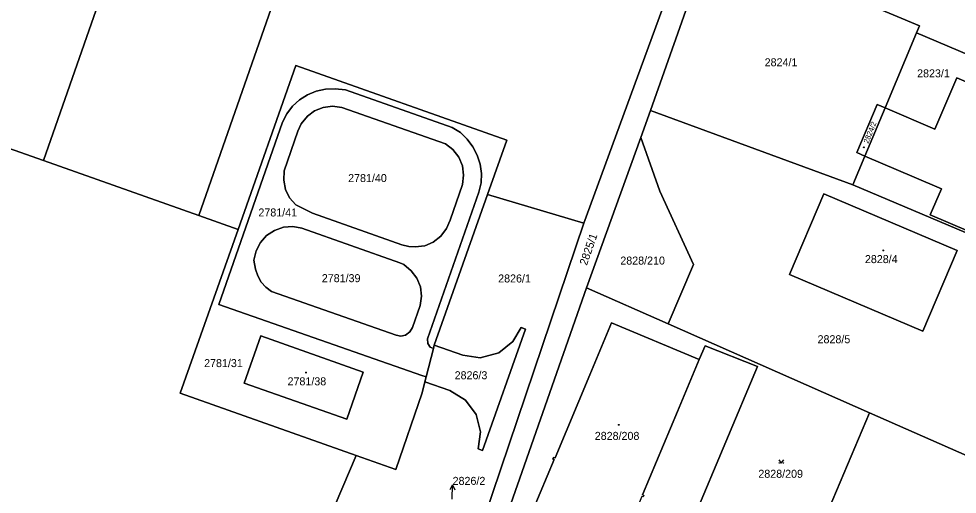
# Model space of a CAD drawing. Extents: x -596024 to -594475, y -1163820 to -1161957.
# Drawn here: x -595048.9 to -594849.5, y -1162259.6 to -1162158.6 of the extents above; entities that cross this region are included whole.
import ezdxf

# ---------------------------------------------------------------- set-up
doc = ezdxf.new("R2010")
doc.units = 0
for name, color, linetype in [('Level 1', 7, 'Continuous'), ('Level 4', 7, 'Continuous'), ('Level 5', 7, 'Continuous'), ('Level 57', 7, 'Continuous'), ('Level 60', 7, 'Continuous'), ('Vrstva 60', 7, 'Continuous')]:
    doc.layers.add(name, color=color, linetype=linetype)

msp = doc.modelspace()

# ---------------------------------------------------------------- linework, layer by layer
at = {"layer": 'Level 1'}
for points in [[(-595012.11, -1162098.5), (-595043.64, -1162188.74)], [(-595010.66, -1162200.4), (-594979.91, -1162112.38)], [(-594928.84, -1162202.02), (-594906.04, -1162139.82)], [(-594901.81, -1162141.59), (-594914.71, -1162178.11)], [(-594858.18, -1162161.58), (-594857.56, -1162160.09), (-594901.81, -1162141.59)], [(-594864.86, -1162177.56), (-594858.18, -1162161.58)], [(-594821.3, -1162177.21), (-594858.18, -1162161.58)], [(-595002.31, -1162203.35), (-594990.01, -1162168.56), (-594945.23, -1162184.4), (-594949.32, -1162195.96)], [(-594864.86, -1162177.56), (-594854.28, -1162182.09), (-594849.59, -1162171.14), (-594827.06, -1162180.8), (-594836.11, -1162201.91), (-594838.47, -1162207.42), (-594855.25, -1162200.24), (-594852.89, -1162194.72), (-594858.64, -1162192.26), (-594869.13, -1162187.77)], [(-594962.37, -1162234.68), (-594963.27, -1162234.36), (-595006.4, -1162219.28), (-594992.86, -1162180.6), (-594991.94, -1162178.8), (-594990.75, -1162177.17), (-594989.24, -1162175.82), (-594987.56, -1162174.74), (-594985.7, -1162173.97), (-594983.72, -1162173.56), (-594981.71, -1162173.47), (-594979.47, -1162173.73), (-594956.82, -1162181.73), (-594955.08, -1162182.74), (-594953.65, -1162184.17), (-594952.42, -1162185.78), (-594951.49, -1162187.56), (-594950.9, -1162189.48), (-594950.59, -1162191.46), (-594950.67, -1162193.47), (-594951.19, -1162195.41), (-594962.04, -1162226.6), (-594962, -1162227.61), (-594961.48, -1162228.35), (-594960.8, -1162228.62)], [(-594954.62, -1162193.8), (-594954.39, -1162191.83), (-594954.65, -1162189.85), (-594955.44, -1162188.03), (-594956.65, -1162186.41), (-594958.22, -1162185.19), (-594980.28, -1162177.44), (-594982.26, -1162177.17), (-594984.2, -1162177.43), (-594986.06, -1162178.17), (-594987.57, -1162179.3), (-594988.9, -1162180.94), (-594989.58, -1162182.49), (-594992.49, -1162190.91), (-594992.62, -1162192.91), (-594992.25, -1162194.85), (-594991.37, -1162196.65), (-594990.02, -1162198.13), (-594988.34, -1162198.96), (-594986.47, -1162199.9), (-594967.55, -1162206.6), (-594966, -1162206.98), (-594964.66, -1162207.07), (-594962.66, -1162206.81), (-594960.83, -1162206.03), (-594959.23, -1162204.82), (-594958.05, -1162203.19), (-594957.26, -1162201.36), (-594954.62, -1162193.8)], [(-594864.86, -1162177.56), (-594866.51, -1162176.85), (-594870.87, -1162187.02), (-594869.13, -1162187.77)], [(-594869.13, -1162187.77), (-594864.86, -1162177.56)], [(-594916.76, -1162183.81), (-594914.71, -1162178.11)], [(-594871.68, -1162193.87), (-594914.71, -1162178.11)], [(-595099, -1162209.49), (-595063.61, -1162181.68), (-595043.64, -1162188.74)], [(-594928.26, -1162215.77), (-594916.76, -1162183.81)], [(-594910.96, -1162223.4), (-594905.52, -1162210.83), (-594912.71, -1162195.25), (-594916.76, -1162183.81)], [(-594871.68, -1162193.87), (-594869.13, -1162187.77)], [(-595043.64, -1162188.74), (-595010.66, -1162200.4)], [(-594885.15, -1162212.95), (-594877.83, -1162195.79), (-594849.55, -1162207.85), (-594856.85, -1162225), (-594885.15, -1162212.95)], [(-594871.68, -1162193.87), (-594834.89, -1162209.45)], [(-594949.32, -1162195.96), (-594960.63, -1162227.95)], [(-594928.84, -1162202.02), (-594949.32, -1162195.96)], [(-595010.66, -1162200.4), (-595002.31, -1162203.35)], [(-594977.25, -1162251.35), (-595014.61, -1162238.14), (-595002.31, -1162203.35)], [(-594965.28, -1162224.22), (-594963.62, -1162219.53), (-594963.31, -1162217.54), (-594963.58, -1162215.58), (-594964.36, -1162213.73), (-594965.55, -1162212.13), (-594967.07, -1162210.84), (-594967.97, -1162210.42), (-594988.74, -1162203.1), (-594990.69, -1162202.7), (-594992.65, -1162202.91), (-594994.54, -1162203.57), (-594996.24, -1162204.65), (-594997.57, -1162206.11), (-594998.47, -1162207.91), (-594998.99, -1162209.86), (-594998.62, -1162211.81), (-594998.09, -1162213.24), (-594997.38, -1162214.55), (-594996.44, -1162215.62), (-594995.19, -1162216.57), (-594968.72, -1162225.84), (-594967.72, -1162226.01), (-594966.74, -1162225.83), (-594965.79, -1162225.12), (-594965.28, -1162224.22)], [(-594928.84, -1162202.02), (-594951.82, -1162269.92)], [(-594928.26, -1162215.77), (-594947.86, -1162271.53)], [(-594928.26, -1162215.77), (-594910.96, -1162223.4)], [(-594927.51, -1162269.47), (-594936.12, -1162265.83), (-594936.21, -1162266.07), (-594936.58, -1162265.93), (-594936.09, -1162264.77), (-594940.03, -1162263.13), (-594939.88, -1162262.76), (-594939.63, -1162262.86), (-594935.17, -1162252.23), (-594935.41, -1162252.14), (-594935.26, -1162251.77), (-594934.96, -1162251.89), (-594927.57, -1162234.26), (-594922.94, -1162223.2), (-594904.33, -1162230.99)], [(-594868.17, -1162242.29), (-594910.96, -1162223.4)], [(-594960.63, -1162227.95), (-594954.53, -1162230.1), (-594950.88, -1162230.64), (-594946.89, -1162229.59), (-594943.9, -1162227.19), (-594942.19, -1162224.17), (-594941.25, -1162224.51), (-594950.36, -1162250.3), (-594951.31, -1162249.97), (-594950.8, -1162246.35), (-594951.7, -1162242.68), (-594953.99, -1162239.61), (-594957.33, -1162237.6), (-594962.64, -1162235.72)], [(-594997.46, -1162225.98), (-595000.99, -1162235.99), (-594979.2, -1162243.66), (-594975.71, -1162233.68), (-594997.46, -1162225.98)], [(-594962.37, -1162234.68), (-594960.8, -1162228.62)], [(-594960.63, -1162227.95), (-594960.8, -1162228.62)], [(-594885.3, -1162282.79), (-594905.87, -1162274.01), (-594908.17, -1162272.14), (-594909.83, -1162269.68), (-594910.63, -1162266.13), (-594909.99, -1162262.55), (-594905.4, -1162264.47), (-594891.95, -1162232.5), (-594903.1, -1162228.05), (-594904.33, -1162230.99)], [(-594837.24, -1162227.82), (-594847.4, -1162251.46), (-594868.17, -1162242.29)], [(-594904.33, -1162230.99), (-594908.95, -1162242.03), (-594916.35, -1162259.7), (-594916.11, -1162259.8), (-594916.27, -1162260.17), (-594916.51, -1162260.06), (-594921.01, -1162270.67), (-594920.77, -1162270.77), (-594920.93, -1162271.14), (-594924.86, -1162269.5), (-594925.32, -1162270.67), (-594925.69, -1162270.51), (-594925.58, -1162270.28), (-594927.51, -1162269.47)], [(-594962.64, -1162235.72), (-594963.23, -1162238.1), (-594968.81, -1162254.33), (-594977.25, -1162251.35)], [(-594962.64, -1162235.72), (-594962.37, -1162234.68)], [(-594885.3, -1162282.79), (-594868.17, -1162242.29)], [(-594958, -1162288.15), (-594987.53, -1162275.68), (-594977.25, -1162251.35)]]:
    msp.add_lwpolyline(points, dxfattribs=at)
at = {"layer": 'Level 5'}
msp.add_lwpolyline([(-594887.39, -1162252.28), (-594886.89, -1162253.03), (-594886.39, -1162252.28)], dxfattribs=at)
for centre, radius in [((-594869.35, -1162185.91), 0.09), ((-594869.35, -1162185.91), 0.0521), ((-594865.22, -1162207.81), 0.09), ((-594865.22, -1162207.81), 0.0521), ((-594987.88, -1162233.77), 0.09), ((-594987.88, -1162233.77), 0.0521), ((-594921.44, -1162244.87), 0.09), ((-594921.44, -1162244.87), 0.0521), ((-594887.34, -1162252.98), 0.05), ((-594886.44, -1162252.98), 0.05)]:
    msp.add_circle(centre, radius, dxfattribs=at)
at = {"layer": 'Level 57'}
msp.add_line((-594956.85, -1162260.62), (-594956.73, -1162257.62), dxfattribs=at)
msp.add_lwpolyline([(-594957.27, -1162258.6), (-594956.73, -1162257.62), (-594956.27, -1162258.64)], dxfattribs=at)
at = {"layer": 'Level 60'}
for points in [[(-595018.56, -1162097.71), (-595015.75, -1162098.9), (-595015.05, -1162097.27), (-595012.11, -1162098.5), (-595043.64, -1162188.74), (-595063.61, -1162181.68), (-595099, -1162209.49), (-595053.99, -1162080.66), (-595036.08, -1162088.5), (-595017.86, -1162096.1)], [(-595012.11, -1162098.5), (-594993.18, -1162106.42), (-594979.91, -1162112.38), (-595010.66, -1162200.4), (-595043.64, -1162188.74)], [(-594979.91, -1162112.38), (-594912.5, -1162142.73), (-594909.27, -1162141.25), (-594908.9, -1162138.63), (-594906.04, -1162139.82), (-594928.84, -1162202.02), (-594949.32, -1162195.96), (-594945.23, -1162184.4), (-594990.01, -1162168.56), (-595002.31, -1162203.35), (-595010.66, -1162200.4)], [(-594951.82, -1162269.92), (-594928.84, -1162202.02), (-594906.04, -1162139.82), (-594901.81, -1162141.59), (-594914.71, -1162178.11), (-594916.76, -1162183.81), (-594928.26, -1162215.77), (-594947.86, -1162271.53), (-594950.9, -1162270.21)], [(-594866.51, -1162176.85), (-594870.87, -1162187.02), (-594869.13, -1162187.77), (-594871.68, -1162193.87), (-594914.71, -1162178.11), (-594901.81, -1162141.59), (-594857.56, -1162160.09), (-594858.18, -1162161.58), (-594864.86, -1162177.56)], [(-594827.06, -1162180.8), (-594849.59, -1162171.14), (-594854.28, -1162182.09), (-594864.86, -1162177.56), (-594858.18, -1162161.58), (-594821.3, -1162177.21), (-594834.89, -1162209.45), (-594871.68, -1162193.87), (-594869.13, -1162187.77), (-594858.64, -1162192.26), (-594852.89, -1162194.72), (-594855.25, -1162200.24), (-594838.47, -1162207.42), (-594836.11, -1162201.91)], [(-595002.31, -1162203.35), (-594990.01, -1162168.56), (-594945.23, -1162184.4), (-594949.32, -1162195.96), (-594960.63, -1162227.95), (-594960.8, -1162228.62), (-594961.48, -1162228.35), (-594962, -1162227.61), (-594962.04, -1162226.6), (-594951.19, -1162195.41), (-594950.67, -1162193.47), (-594950.59, -1162191.46), (-594950.9, -1162189.48), (-594951.49, -1162187.56), (-594952.42, -1162185.78), (-594953.65, -1162184.17), (-594955.08, -1162182.74), (-594956.82, -1162181.73), (-594979.47, -1162173.73), (-594981.71, -1162173.47), (-594983.72, -1162173.56), (-594985.7, -1162173.97), (-594987.56, -1162174.74), (-594989.24, -1162175.82), (-594990.75, -1162177.17), (-594991.94, -1162178.8), (-594992.86, -1162180.6), (-595006.4, -1162219.28), (-594963.27, -1162234.36), (-594962.37, -1162234.68), (-594962.64, -1162235.72), (-594963.23, -1162238.1), (-594968.81, -1162254.33), (-594977.25, -1162251.35), (-595014.61, -1162238.14)], [(-594849.59, -1162171.14), (-594827.06, -1162180.8), (-594836.11, -1162201.91), (-594838.47, -1162207.42), (-594855.25, -1162200.24), (-594852.89, -1162194.72), (-594858.64, -1162192.26), (-594869.13, -1162187.77), (-594864.86, -1162177.56), (-594854.28, -1162182.09)], [(-594960.8, -1162228.62), (-594962.37, -1162234.68), (-594963.27, -1162234.36), (-595006.4, -1162219.28), (-594992.86, -1162180.6), (-594991.94, -1162178.8), (-594990.75, -1162177.17), (-594989.24, -1162175.82), (-594987.56, -1162174.74), (-594985.7, -1162173.97), (-594983.72, -1162173.56), (-594981.71, -1162173.47), (-594979.47, -1162173.73), (-594956.82, -1162181.73), (-594955.08, -1162182.74), (-594953.65, -1162184.17), (-594952.42, -1162185.78), (-594951.49, -1162187.56), (-594950.9, -1162189.48), (-594950.59, -1162191.46), (-594950.67, -1162193.47), (-594951.19, -1162195.41), (-594962.04, -1162226.6), (-594962, -1162227.61), (-594961.48, -1162228.35)], [(-594954.39, -1162191.83), (-594954.62, -1162193.8), (-594957.26, -1162201.36), (-594958.05, -1162203.19), (-594959.23, -1162204.82), (-594960.83, -1162206.03), (-594962.66, -1162206.81), (-594964.66, -1162207.07), (-594966, -1162206.98), (-594967.55, -1162206.6), (-594986.47, -1162199.9), (-594988.34, -1162198.96), (-594990.02, -1162198.13), (-594991.37, -1162196.65), (-594992.25, -1162194.85), (-594992.62, -1162192.91), (-594992.49, -1162190.91), (-594989.58, -1162182.49), (-594988.9, -1162180.94), (-594987.57, -1162179.3), (-594986.06, -1162178.17), (-594984.2, -1162177.43), (-594982.26, -1162177.17), (-594980.28, -1162177.44), (-594958.22, -1162185.19), (-594956.65, -1162186.41), (-594955.44, -1162188.03), (-594954.65, -1162189.85)], [(-594954.62, -1162193.8), (-594954.39, -1162191.83), (-594954.65, -1162189.85), (-594955.44, -1162188.03), (-594956.65, -1162186.41), (-594958.22, -1162185.19), (-594980.28, -1162177.44), (-594982.26, -1162177.17), (-594984.2, -1162177.43), (-594986.06, -1162178.17), (-594987.57, -1162179.3), (-594988.9, -1162180.94), (-594989.58, -1162182.49), (-594992.49, -1162190.91), (-594992.62, -1162192.91), (-594992.25, -1162194.85), (-594991.37, -1162196.65), (-594990.02, -1162198.13), (-594988.34, -1162198.96), (-594986.47, -1162199.9), (-594967.55, -1162206.6), (-594966, -1162206.98), (-594964.66, -1162207.07), (-594962.66, -1162206.81), (-594960.83, -1162206.03), (-594959.23, -1162204.82), (-594958.05, -1162203.19), (-594957.26, -1162201.36)], [(-594870.87, -1162187.02), (-594866.51, -1162176.85), (-594864.86, -1162177.56), (-594869.13, -1162187.77)], [(-594871.68, -1162193.87), (-594834.89, -1162209.45), (-594829.67, -1162211.66), (-594832.36, -1162216.61), (-594837.24, -1162227.82), (-594847.4, -1162251.46), (-594868.17, -1162242.29), (-594910.96, -1162223.4), (-594905.52, -1162210.83), (-594912.71, -1162195.25), (-594916.76, -1162183.81), (-594914.71, -1162178.11)], [(-594995.35, -1162400.36), (-594996.96, -1162405.12), (-595059.52, -1162377.94), (-595070.96, -1162372.97), (-595103.12, -1162359), (-595144.9, -1162340.85), (-595179.27, -1162325.92), (-595209.84, -1162312.64), (-595223.01, -1162306.92), (-595202.13, -1162290.51), (-595153.63, -1162252.41), (-595099, -1162209.49), (-595063.61, -1162181.68), (-595043.64, -1162188.74), (-595010.66, -1162200.4), (-595002.31, -1162203.35), (-595014.61, -1162238.14), (-594977.25, -1162251.35), (-594987.53, -1162275.68), (-594958, -1162288.15), (-594958.93, -1162290.91), (-594971.51, -1162330.56), (-594979.52, -1162353.85), (-594987.48, -1162377.12)], [(-594905.52, -1162210.83), (-594910.96, -1162223.4), (-594928.26, -1162215.77), (-594916.76, -1162183.81), (-594912.71, -1162195.25)], [(-594877.83, -1162195.79), (-594885.15, -1162212.95), (-594856.85, -1162225), (-594849.55, -1162207.85)], [(-594885.15, -1162212.95), (-594877.83, -1162195.79), (-594849.55, -1162207.85), (-594856.85, -1162225)], [(-594963.62, -1162219.53), (-594965.28, -1162224.22), (-594965.79, -1162225.12), (-594966.74, -1162225.83), (-594967.72, -1162226.01), (-594968.72, -1162225.84), (-594995.19, -1162216.57), (-594996.44, -1162215.62), (-594997.38, -1162214.55), (-594998.09, -1162213.24), (-594998.62, -1162211.81), (-594998.99, -1162209.86), (-594998.47, -1162207.91), (-594997.57, -1162206.11), (-594996.24, -1162204.65), (-594994.54, -1162203.57), (-594992.65, -1162202.91), (-594990.69, -1162202.7), (-594988.74, -1162203.1), (-594967.97, -1162210.42), (-594967.07, -1162210.84), (-594965.55, -1162212.13), (-594964.36, -1162213.73), (-594963.58, -1162215.58), (-594963.31, -1162217.54)], [(-594965.28, -1162224.22), (-594963.62, -1162219.53), (-594963.31, -1162217.54), (-594963.58, -1162215.58), (-594964.36, -1162213.73), (-594965.55, -1162212.13), (-594967.07, -1162210.84), (-594967.97, -1162210.42), (-594988.74, -1162203.1), (-594990.69, -1162202.7), (-594992.65, -1162202.91), (-594994.54, -1162203.57), (-594996.24, -1162204.65), (-594997.57, -1162206.11), (-594998.47, -1162207.91), (-594998.99, -1162209.86), (-594998.62, -1162211.81), (-594998.09, -1162213.24), (-594997.38, -1162214.55), (-594996.44, -1162215.62), (-594995.19, -1162216.57), (-594968.72, -1162225.84), (-594967.72, -1162226.01), (-594966.74, -1162225.83), (-594965.79, -1162225.12)], [(-594960.8, -1162228.62), (-594960.63, -1162227.95), (-594954.53, -1162230.1), (-594950.88, -1162230.64), (-594946.89, -1162229.59), (-594943.9, -1162227.19), (-594942.19, -1162224.17), (-594941.25, -1162224.51), (-594950.36, -1162250.3), (-594951.31, -1162249.97), (-594950.8, -1162246.35), (-594951.7, -1162242.68), (-594953.99, -1162239.61), (-594957.33, -1162237.6), (-594962.64, -1162235.72), (-594962.37, -1162234.68)], [(-594997.46, -1162225.98), (-595000.99, -1162235.99), (-594979.2, -1162243.66), (-594975.71, -1162233.68)], [(-595000.99, -1162235.99), (-594997.46, -1162225.98), (-594975.71, -1162233.68), (-594979.2, -1162243.66)]]:
    msp.add_lwpolyline(points, close=True, dxfattribs=at)
for points in [[(-594987.53, -1162275.68), (-594977.25, -1162251.35), (-594968.81, -1162254.33), (-594963.23, -1162238.1), (-594962.64, -1162235.72), (-594957.33, -1162237.6), (-594953.99, -1162239.61), (-594951.7, -1162242.68), (-594950.8, -1162246.35), (-594951.31, -1162249.97), (-594950.36, -1162250.3), (-594941.25, -1162224.51), (-594942.19, -1162224.17), (-594943.9, -1162227.19), (-594946.89, -1162229.59), (-594950.88, -1162230.64), (-594954.53, -1162230.1), (-594960.63, -1162227.95), (-594949.32, -1162195.96), (-594928.84, -1162202.02), (-594951.82, -1162269.92)], [(-594947.86, -1162271.53), (-594928.26, -1162215.77), (-594910.96, -1162223.4), (-594868.17, -1162242.29), (-594885.3, -1162282.79)], [(-594905.4, -1162264.47), (-594891.95, -1162232.5), (-594903.1, -1162228.05), (-594904.33, -1162230.99), (-594922.94, -1162223.2), (-594927.57, -1162234.26), (-594934.96, -1162251.89), (-594935.26, -1162251.77), (-594935.41, -1162252.14), (-594935.17, -1162252.23), (-594939.63, -1162262.86)], [(-594939.63, -1162262.86), (-594935.17, -1162252.23), (-594935.41, -1162252.14), (-594935.26, -1162251.77), (-594934.96, -1162251.89), (-594927.57, -1162234.26), (-594922.94, -1162223.2), (-594904.33, -1162230.99), (-594908.95, -1162242.03), (-594916.35, -1162259.7)], [(-594916.35, -1162259.7), (-594908.95, -1162242.03), (-594904.33, -1162230.99), (-594903.1, -1162228.05), (-594891.95, -1162232.5), (-594905.4, -1162264.47)], [(-594849.48, -1162272.49), (-594853.15, -1162270.88), (-594860.52, -1162287.62), (-594862.22, -1162289.83), (-594864.86, -1162290.92), (-594867.51, -1162290.26), (-594885.3, -1162282.79), (-594868.17, -1162242.29), (-594847.4, -1162251.46)]]:
    msp.add_lwpolyline(points, dxfattribs=at)
at = {"layer": 'Vrstva 60'}
msp.add_lwpolyline([(-594841.52, -1162150.04), (-594852.23, -1162145.49), (-594862.25, -1162141.24), (-594863.47, -1162140.72), (-594905.14, -1162122.81), (-594925.52, -1162113.52), (-594936.19, -1162109.51), (-594944.42, -1162106.29), (-594947.86, -1162105), (-594980.53, -1162090.66), (-594995.44, -1162084.17), (-594965.69, -1162100.54), (-594927.42, -1162117.6), (-594931.29, -1162126.32), (-594910.08, -1162135.21), (-594908.57, -1162136.31), (-594908.9, -1162138.63), (-594906.04, -1162139.82), (-594901.81, -1162141.59), (-594857.56, -1162160.09), (-594858.18, -1162161.58), (-594821.3, -1162177.21)], dxfattribs=at)

# ---------------------------------------------------------------- texts
at = {"layer": 'Level 4'}
for s, p in [('2824/1', (-594890.43, -1162168.7)), ('2823/1', (-594858.04, -1162171.05)), ('2781/40', (-594978.93, -1162193.29)), ('2781/41', (-594997.99, -1162200.6)), ('2828/210', (-594921.1, -1162210.82)), ('2828/4', (-594869.13, -1162210.51)), ('2781/39', (-594984.52, -1162214.56)), ('2826/1', (-594947.05, -1162214.62)), ('2828/5', (-594879.19, -1162227.53)), ('2781/31', (-595009.53, -1162232.6)), ('2826/3', (-594956.3, -1162235.18)), ('2781/38', (-594991.8, -1162236.47)), ('2828/208', (-594926.53, -1162248.06)), ('2828/209', (-594891.77, -1162256.11))]:
    msp.add_text(s, height=1.7, dxfattribs=at).set_placement(p)
for s, height, rotation, p in [('2824/2', 1.14, 68.4756, (-594868.41, -1162185.21)), ('2825/1', 1.7, 70.7344, (-594928.22, -1162211.13))]:
    msp.add_text(s, height=height, rotation=rotation, dxfattribs=at).set_placement(p)
at = {"layer": 'Level 57'}
msp.add_text('2826/2', height=1.7, dxfattribs=at).set_placement((-594956.73, -1162257.62))

doc.saveas('drawing.dxf')
